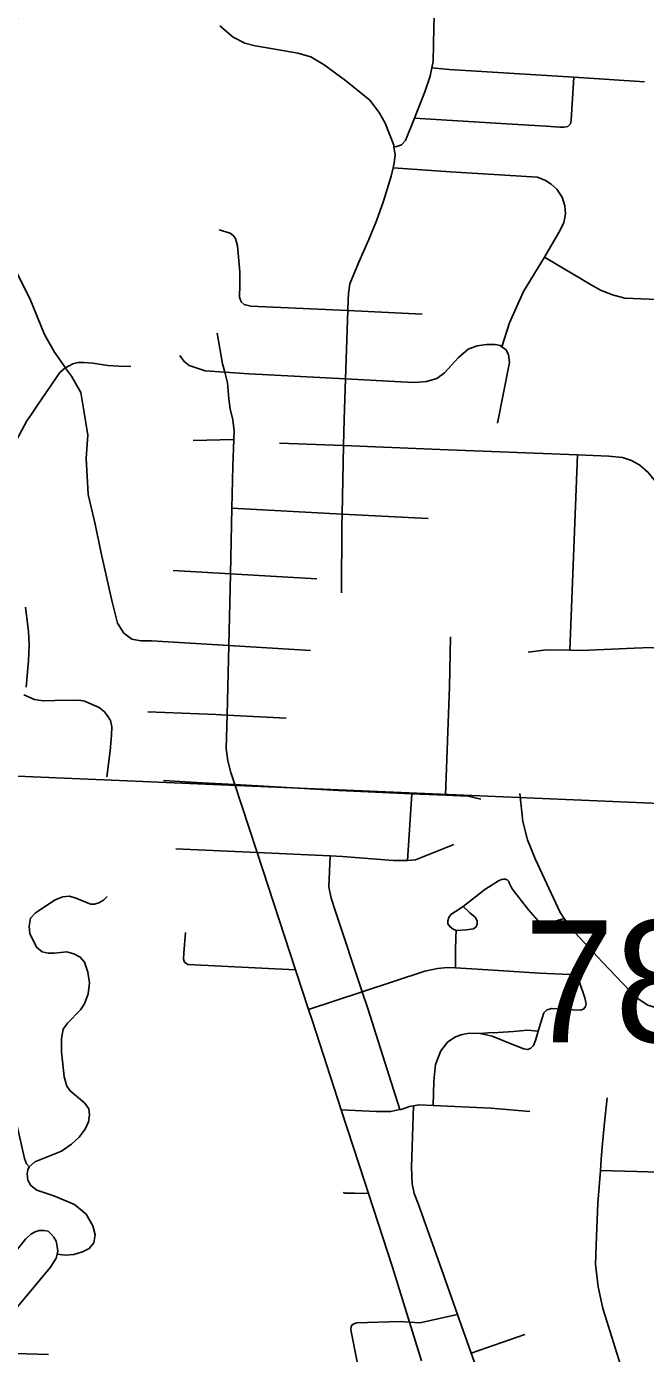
# Model space of a CAD drawing. Extents: x -132.8 to -73.3, y -60 to -26.
# Drawn here: x -122.421 to -121.864, y -48.826 to -47.631 of the extents above; entities that cross this region are included whole.
import ezdxf

# ---------------------------------------------------------------- set-up
doc = ezdxf.new("R2010")
doc.units = 0
for name, color, linetype in [('tdCoCityStreetMajor', 7, 'Continuous'), ('tdCoCityStreetMinor', 7, 'Continuous'), ('tdCoSectLine', 7, 'Continuous'), ('tdCoStrucPriMaintName', 7, 'Continuous')]:
    doc.layers.add(name, color=color, linetype=linetype)

msp = doc.modelspace()

# ---------------------------------------------------------------- linework, layer by layer
at = {"layer": 'tdCoCityStreetMajor'}
for points in [[(-122.0899, -47.7392), (-122.0874, -47.7389), (-122.0832, -47.7374), (-122.0795, -47.7335), (-122.0715, -47.7134), (-122.062, -47.6896), (-122.0573, -47.6755), (-122.0558, -47.668), (-122.0546, -47.6622), (-122.0539, -47.6316), (-122.0512, -47.5448), (-122.0506, -47.5268), (-122.0493, -47.4883), (-122.0469, -47.4232), (-122.0462, -47.406), (-122.044, -47.3932), (-122.0361, -47.3756), (-122.0208, -47.3512), (-122.0144, -47.3414), (-122.0115, -47.3351)], [(-122.2467, -47.6301), (-122.2346, -47.6403), (-122.224, -47.6457), (-122.2149, -47.6481), (-122.2023, -47.6504), (-122.1764, -47.6548), (-122.1648, -47.658), (-122.1527, -47.6654), (-122.1335, -47.6795), (-122.1116, -47.6972), (-122.1032, -47.7083), (-122.0977, -47.7179), (-122.0901, -47.7377), (-122.0899, -47.7392)], [(-122.1352, -48.0082), (-122.1347, -47.9848), (-122.1335, -47.9481), (-122.1314, -47.8866), (-122.131, -47.877), (-122.1308, -47.8711), (-122.1296, -47.8624), (-122.1214, -47.843), (-122.1125, -47.8227), (-122.1056, -47.8057), (-122.0992, -47.788), (-122.0923, -47.7655), (-122.0906, -47.7581), (-122.0896, -47.7537), (-122.0889, -47.7465), (-122.0899, -47.7392)], [(-122.0651, -48.8323), (-122.0759, -48.7976), (-122.0913, -48.7482), (-122.1128, -48.6818), (-122.1162, -48.6715), (-122.1374, -48.6063), (-122.1633, -48.5265), (-122.1668, -48.5159), (-122.1784, -48.4803), (-122.213, -48.3747), (-122.2205, -48.3517), (-122.2332, -48.3135), (-122.2368, -48.3026), (-122.2395, -48.292), (-122.241, -48.2809), (-122.2401, -48.2509), (-122.2387, -48.2005), (-122.2385, -48.1882), (-122.237, -48.1237), (-122.2357, -48.0646), (-122.1365, -48.0699), (-122.1352, -48.0082)], [(-122.1352, -48.0082), (-122.0485, -48.0117), (-121.9248, -48.0166), (-121.8965, -48.0178), (-121.8841, -48.019), (-121.876, -48.0217), (-121.8686, -48.0259), (-121.8612, -48.0323), (-121.8518, -48.0437), (-121.8479, -48.0466), (-121.8415, -48.0501), (-121.8333, -48.0528), (-121.8175, -48.0543), (-121.787, -48.0559), (-121.6659, -48.0623), (-121.5527, -48.0683), (-121.5372, -48.0687), (-121.5214, -48.0691)]]:
    msp.add_lwpolyline(points, dxfattribs=at)
at = {"layer": 'tdCoCityStreetMinor'}
for p, q in [((-121.9281, -47.6765), (-121.8645, -47.6805)), ((-122.2706, -48.0035), (-122.234, -48.0026)), ((-122.1929, -48.0059), (-122.1352, -48.0082)), ((-121.9315, -48.1924), (-121.9248, -48.0166)), ((-122.0777, -48.3818), (-122.0738, -48.3217)), ((-122.0738, -48.3217), (-122.0436, -48.323)), ((-122.1668, -48.5159), (-122.1185, -48.5)), ((-122.0204, -48.8254), (-122.0327, -48.7908)), ((-122.0204, -48.8254), (-121.9721, -48.8087))]:
    msp.add_line(p, q, dxfattribs=at)
for points in [[(-122.3856, -47.9381), (-122.3955, -47.924), (-122.4043, -47.9081), (-122.4176, -47.8756), (-122.4375, -47.8363), (-122.4513, -47.8087), (-122.4625, -47.7826), (-122.4671, -47.7688), (-122.4705, -47.7337), (-122.4723, -47.7148), (-122.4725, -47.7103), (-122.4717, -47.706), (-122.4544, -47.6667), (-122.439, -47.634), (-122.4344, -47.6268), (-122.4268, -47.6217), (-122.4171, -47.6171), (-122.4115, -47.614), (-122.4007, -47.6028), (-122.3842, -47.5779)], [(-122.0558, -47.668), (-122.0403, -47.6696), (-121.9281, -47.6765)], [(-122.0715, -47.7134), (-121.9885, -47.7184), (-121.953, -47.7206), (-121.9407, -47.7214), (-121.9368, -47.7215), (-121.9333, -47.7208), (-121.931, -47.7185), (-121.9303, -47.715), (-121.9281, -47.6765)], [(-121.9545, -47.8385), (-121.9414, -47.8163), (-121.937, -47.8077), (-121.9355, -47.7996), (-121.936, -47.7922), (-121.9384, -47.7845), (-121.9434, -47.7774), (-121.9483, -47.7729), (-121.9535, -47.7695), (-121.9606, -47.7665), (-122.0391, -47.7616), (-122.0906, -47.7581)], [(-122.2471, -47.814), (-122.2372, -47.8169), (-122.2345, -47.8189), (-122.2326, -47.8216), (-122.2308, -47.8283), (-122.2285, -47.8516), (-122.2287, -47.8635), (-122.2289, -47.8745), (-122.2273, -47.8786), (-122.2247, -47.8812), (-122.2236, -47.8815), (-122.2187, -47.8827), (-122.1314, -47.8866), (-122.0646, -47.8897)], [(-121.9928, -47.9194), (-121.9858, -47.8975), (-121.9732, -47.8694), (-121.9545, -47.8385)], [(-121.9545, -47.8385), (-121.9123, -47.8634), (-121.9039, -47.8681), (-121.8933, -47.8723), (-121.882, -47.8753), (-121.8302, -47.8775)], [(-122.2422, -47.9421), (-122.2442, -47.9347), (-122.2489, -47.907)], [(-122.2422, -47.9421), (-122.2201, -47.9436), (-122.1335, -47.9481), (-122.0837, -47.9507), (-122.0711, -47.9515), (-122.0605, -47.9505), (-122.0514, -47.9478), (-122.0445, -47.9428), (-122.0317, -47.9288), (-122.023, -47.9214), (-122.0149, -47.9184), (-122.0067, -47.9172), (-121.9989, -47.9172), (-121.9944, -47.9182), (-121.9928, -47.9194)], [(-121.9966, -47.988), (-121.9858, -47.9335), (-121.9868, -47.9266), (-121.989, -47.9221), (-121.9928, -47.9194)], [(-122.2825, -47.9271), (-122.2788, -47.9325), (-122.2741, -47.9362), (-122.2598, -47.9409), (-122.2422, -47.9421)], [(-122.4322, -48.0085), (-122.4202, -47.9859), (-122.4162, -47.98), (-122.4106, -47.9718), (-122.3907, -47.9425), (-122.3857, -47.9381), (-122.3856, -47.9381)], [(-122.3856, -47.9381), (-122.3788, -47.9346), (-122.374, -47.9333), (-122.3691, -47.9333), (-122.361, -47.9339), (-122.3474, -47.936), (-122.3379, -47.9367), (-122.3268, -47.9369)], [(-122.1651, -48.1927), (-122.2385, -48.1882), (-122.3081, -48.184), (-122.3177, -48.1839), (-122.3259, -48.1824), (-122.333, -48.1771), (-122.3386, -48.1682), (-122.3438, -48.1477), (-122.3535, -48.1052), (-122.3587, -48.0791), (-122.365, -48.0523), (-122.3669, -48.0195), (-122.3654, -47.9987), (-122.3688, -47.9785), (-122.3717, -47.9603), (-122.3801, -47.9456), (-122.3854, -47.9384)], [(-122.234, -48.0026), (-122.2338, -47.9953), (-122.235, -47.985), (-122.2373, -47.9751), (-122.2385, -47.9662), (-122.2396, -47.9517), (-122.2422, -47.9421)], [(-122.2357, -48.0646), (-122.2348, -48.0266), (-122.234, -48.0026)], [(-122.1372, -48.1409), (-122.1367, -48.08), (-122.1365, -48.0699), (-122.059, -48.074)], [(-122.2885, -48.1207), (-122.237, -48.1237), (-122.1854, -48.1268), (-122.1592, -48.1283)], [(-122.4208, -48.2258), (-122.4189, -48.2021), (-122.4183, -48.1877), (-122.4188, -48.1757), (-122.4215, -48.1538)], [(-122.0436, -48.323), (-122.04, -48.2255), (-122.0389, -48.1805)], [(-121.9692, -48.1941), (-121.9527, -48.1921), (-121.9315, -48.1924)], [(-121.9315, -48.1924), (-121.9211, -48.1926), (-121.8738, -48.1906), (-121.8585, -48.1901), (-121.8486, -48.1915)], [(-122.3482, -48.3066), (-122.3453, -48.2831), (-122.344, -48.2689), (-122.3438, -48.2614), (-122.3451, -48.2559), (-122.3476, -48.2515), (-122.3505, -48.248), (-122.3553, -48.2442), (-122.3685, -48.2385), (-122.3731, -48.2375), (-122.3951, -48.2377), (-122.4056, -48.2381), (-122.4135, -48.2369), (-122.423, -48.2326)], [(-122.3113, -48.2481), (-122.2501, -48.2504), (-122.2401, -48.2509), (-122.187, -48.2538)], [(-122.2973, -48.3098), (-122.2625, -48.3118), (-122.2332, -48.3135), (-122.1394, -48.3189), (-122.0738, -48.3217)], [(-122.0436, -48.323), (-122.023, -48.3238), (-122.0117, -48.3266)], [(-121.9366, -48.4341), (-121.9402, -48.4287), (-121.9624, -48.3811), (-121.9698, -48.3633), (-121.974, -48.3468), (-121.9767, -48.3214)], [(-122.2862, -48.3712), (-122.213, -48.3747), (-122.1472, -48.3778)], [(-122.0777, -48.3818), (-122.0706, -48.3813), (-122.0361, -48.3675)], [(-122.1185, -48.5), (-122.1424, -48.4279), (-122.1463, -48.4158), (-122.1485, -48.4055), (-122.1472, -48.3778)], [(-122.1472, -48.3778), (-122.1362, -48.3783), (-122.0903, -48.3818), (-122.0807, -48.382), (-122.0777, -48.3818)], [(-121.9366, -48.4341), (-121.9508, -48.4383), (-121.9567, -48.4375), (-121.9604, -48.4358), (-121.9688, -48.4264), (-121.9836, -48.4074), (-121.9858, -48.4026), (-121.9865, -48.4007), (-121.9879, -48.3994), (-121.9889, -48.399), (-121.9895, -48.3987), (-121.9912, -48.3986), (-121.993, -48.3989), (-121.9957, -48.4003), (-122.008, -48.4079), (-122.0276, -48.4232)], [(-122.4181, -48.6577), (-122.4132, -48.6533), (-122.3952, -48.6461), (-122.389, -48.6437), (-122.3801, -48.6373), (-122.3732, -48.6311), (-122.3678, -48.6237), (-122.3648, -48.6173), (-122.3638, -48.6109), (-122.3646, -48.6055), (-122.368, -48.6005), (-122.3813, -48.5892), (-122.3843, -48.585), (-122.3868, -48.5766), (-122.3892, -48.5542), (-122.3892, -48.5421), (-122.3875, -48.5337), (-122.3836, -48.5283), (-122.372, -48.5164), (-122.3683, -48.5108), (-122.3651, -48.5019), (-122.3638, -48.492), (-122.3653, -48.4824), (-122.3683, -48.4735), (-122.3722, -48.4688), (-122.3779, -48.4659), (-122.3843, -48.4642), (-122.3957, -48.4654), (-122.4011, -48.4654), (-122.4065, -48.4642), (-122.4117, -48.46), (-122.4176, -48.4476), (-122.4183, -48.441), (-122.4171, -48.4338), (-122.4124, -48.4289), (-122.3949, -48.4173), (-122.388, -48.4146), (-122.3823, -48.4141), (-122.3769, -48.4156), (-122.3666, -48.4198), (-122.3626, -48.4212), (-122.3595, -48.4211), (-122.3555, -48.42), (-122.3514, -48.4177), (-122.348, -48.4142)], [(-122.0276, -48.4232), (-122.0346, -48.4277), (-122.0388, -48.4306), (-122.0405, -48.4333), (-122.0413, -48.4361), (-122.0413, -48.439), (-122.0393, -48.4417), (-122.0366, -48.4437), (-122.0339, -48.4449)], [(-122.0339, -48.4449), (-122.0245, -48.4442), (-122.0184, -48.4433), (-122.016, -48.4416), (-122.015, -48.4391), (-122.015, -48.4362), (-122.0168, -48.4328), (-122.0215, -48.429), (-122.0276, -48.4232)], [(-122.0345, -48.4786), (-122.0346, -48.4629), (-122.0341, -48.4513), (-122.0339, -48.4449)], [(-121.8271, -48.5182), (-121.8359, -48.5177), (-121.8502, -48.5155), (-121.8615, -48.512), (-121.8719, -48.5051), (-121.9022, -48.4735), (-121.9313, -48.4422), (-121.9366, -48.4341)], [(-122.1784, -48.4803), (-122.2753, -48.4755), (-122.2785, -48.4733), (-122.2792, -48.4708), (-122.279, -48.4654), (-122.2775, -48.4467)], [(-122.1185, -48.5), (-122.062, -48.4814), (-122.0506, -48.4792), (-122.0418, -48.4782), (-122.0345, -48.4786)], [(-121.9601, -48.5357), (-121.9566, -48.5238), (-121.955, -48.5189), (-121.9522, -48.5164), (-121.9478, -48.5152), (-121.9293, -48.5164), (-121.9218, -48.5167), (-121.9189, -48.5155), (-121.9174, -48.5134), (-121.9169, -48.5108), (-121.9181, -48.5054), (-121.9232, -48.4906), (-121.9251, -48.4877), (-121.9276, -48.4859), (-121.9316, -48.4846), (-121.959, -48.4832), (-121.9958, -48.4809), (-122.0102, -48.48), (-122.0345, -48.4786)], [(-122.0847, -48.6062), (-122.1135, -48.5152), (-122.1185, -48.5)], [(-122.0546, -48.6026), (-122.0539, -48.5806), (-122.0524, -48.5655), (-122.0477, -48.5532), (-122.0415, -48.5451), (-122.0346, -48.5406), (-122.0285, -48.5386), (-122.0218, -48.5374), (-122.0122, -48.5377)], [(-121.9601, -48.5357), (-121.9696, -48.5348), (-121.9822, -48.5358), (-121.9961, -48.5369), (-122.0053, -48.5371), (-122.0122, -48.5377)], [(-122.0122, -48.5377), (-122.0016, -48.5401), (-121.9823, -48.5478), (-121.973, -48.5514), (-121.9695, -48.5521), (-121.9667, -48.5509), (-121.9643, -48.5486), (-121.9625, -48.544), (-121.9601, -48.5357)], [(-121.9041, -48.6609), (-121.9033, -48.6508), (-121.9024, -48.6401), (-121.9008, -48.6207), (-121.8979, -48.5955)], [(-122.1374, -48.6063), (-122.1059, -48.6079), (-122.0928, -48.6079), (-122.0847, -48.6062)], [(-122.0847, -48.6062), (-122.0834, -48.606), (-122.076, -48.6033), (-122.0722, -48.6027)], [(-122.0327, -48.7908), (-122.0472, -48.75), (-122.0679, -48.6918), (-122.0716, -48.6817), (-122.0736, -48.673), (-122.0741, -48.658), (-122.0722, -48.6027)], [(-122.0722, -48.6027), (-122.0674, -48.602), (-122.0546, -48.6026)], [(-122.0546, -48.6026), (-122.0026, -48.605), (-121.9675, -48.6078)], [(-122.4181, -48.6577), (-122.4206, -48.6551), (-122.4223, -48.6502), (-122.4292, -48.6195)], [(-122.3931, -48.7364), (-122.3858, -48.7374), (-122.3781, -48.7367), (-122.3703, -48.7342), (-122.3641, -48.7312), (-122.3601, -48.7263), (-122.3587, -48.7191), (-122.3609, -48.7108), (-122.3668, -48.7004), (-122.3774, -48.6918), (-122.3961, -48.6839), (-122.4112, -48.6787), (-122.4166, -48.6745), (-122.4193, -48.6696), (-122.4201, -48.6639), (-122.4194, -48.6603), (-122.4181, -48.6577)], [(-121.8716, -48.8794), (-121.8744, -48.8735), (-121.8939, -48.8111), (-121.8998, -48.792), (-121.9018, -48.7854), (-121.906, -48.7659), (-121.9085, -48.7455), (-121.9077, -48.7206), (-121.9065, -48.6905), (-121.9041, -48.6609)], [(-121.9041, -48.6609), (-121.8714, -48.6619), (-121.8319, -48.6632)], [(-122.1355, -48.6809), (-122.1338, -48.6813), (-122.1253, -48.6813), (-122.1128, -48.6818)], [(-122.503, -48.767), (-122.468, -48.769), (-122.4623, -48.7687), (-122.458, -48.7672), (-122.4552, -48.7651), (-122.4524, -48.7611), (-122.4214, -48.7228), (-122.4167, -48.7185), (-122.4129, -48.7162), (-122.4092, -48.7151), (-122.4049, -48.7151), (-122.4012, -48.7158), (-122.3984, -48.7185), (-122.396, -48.7212), (-122.394, -48.7246), (-122.393, -48.7296), (-122.3925, -48.7336), (-122.3931, -48.7364)], [(-122.3931, -48.7364), (-122.3938, -48.7399), (-122.3991, -48.7482), (-122.4393, -48.7964), (-122.442, -48.8018), (-122.4433, -48.8056), (-122.4437, -48.8117), (-122.4433, -48.8193), (-122.4422, -48.8226), (-122.4402, -48.8246), (-122.4373, -48.8254), (-122.4307, -48.8257), (-122.4009, -48.8266)], [(-122.0491, -49.0653), (-122.0532, -49.0595), (-122.0603, -49.0496), (-122.0649, -49.0417), (-122.0682, -49.0301), (-122.0876, -48.9668), (-122.115, -48.8748), (-122.1276, -48.8106), (-122.1286, -48.8045), (-122.1283, -48.8015), (-122.1271, -48.7996), (-122.1271, -48.7996), (-122.1236, -48.7981), (-122.0844, -48.7971), (-122.0759, -48.7976), (-122.0667, -48.7981), (-122.0327, -48.7908)], [(-121.9785, -48.9424), (-122.0117, -48.8499), (-122.0204, -48.8254)]]:
    msp.add_lwpolyline(points, dxfattribs=at)
at = {"layer": 'tdCoSectLine'}
msp.add_lwpolyline([(-122.8238, -48.2891), (-121.8225, -48.3317)], dxfattribs=at)

# ---------------------------------------------------------------- texts
at = {"layer": 'tdCoStrucPriMaintName'}
msp.add_text('78049O006', height=0.11, dxfattribs=at).set_placement((-121.973, -48.5457))
msp.add_text('78049O006', height=0.11, dxfattribs=at).set_placement((-121.973, -48.5457))
msp.add_text('78049O006', height=0.11, dxfattribs=at).set_placement((-121.973, -48.5457))

doc.saveas('drawing.dxf')
